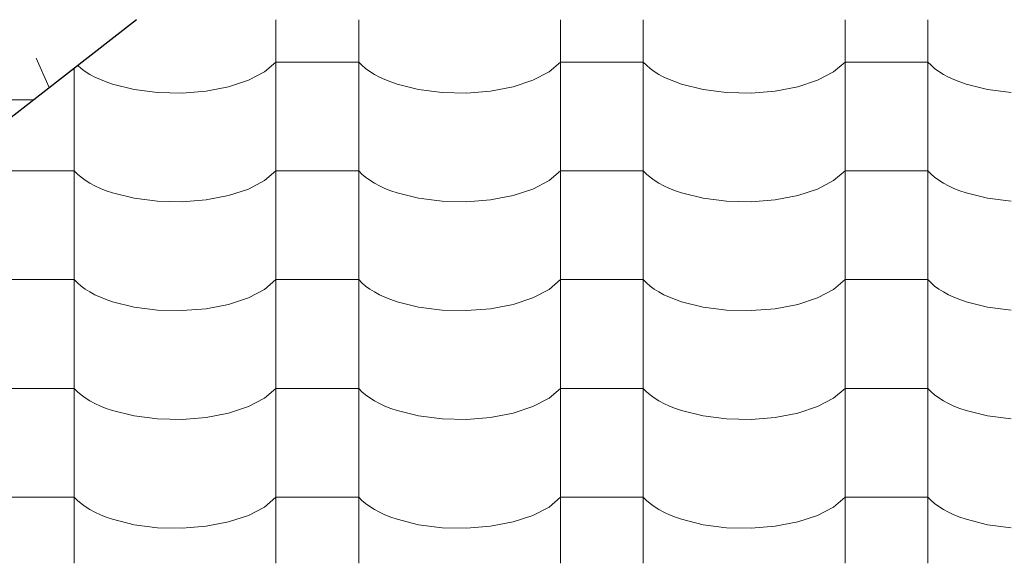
# Model space of a CAD drawing. Header units: millimetres. Extents: x -36478 to 31050, y -14815 to 11827.
# Tile 273 of 656: x -14900 to -14329, y 10113 to 10428. Entities that reach past the tile are written whole.
import ezdxf

# ---------------------------------------------------------------- set-up
doc = ezdxf.new("R2010")
doc.units = ezdxf.units.MM
doc.header["$MEASUREMENT"] = 0
doc.linetypes.add('Wipeout_Contour', pattern=[1000, 0, -1000])
doc.layers.add('Nové_Konstrukce - krov', color=7, linetype='Continuous')
doc.layers.add('Nové_Výplně - Povrchové', color=7, linetype='Continuous')

# ---------------------------------------------------------------- blocks, each defined once
blk = doc.blocks.new('*X13')
at = {"layer": 'Nové_Výplně - Povrchové', "color": 21, "linetype": 'Continuous', "lineweight": 20, "true_color": 0xffaaaa}
for p, q in [((-14868.69, 10428.17), (-14868.69, 10365.3)), ((-14751.72, 10428.17), (-14751.72, 10365.3)), ((-14703.69, 10428.17), (-14703.69, 10365.3)), ((-14586.72, 10428.17), (-14586.72, 10365.3)), ((-14538.69, 10428.17), (-14538.69, 10365.3)), ((-14421.72, 10428.17), (-14421.72, 10365.3)), ((-14373.69, 10428.17), (-14373.69, 10365.3)), ((-14892.71, 10403.64), (-14916.72, 10403.64)), ((-14868.69, 10403.64), (-14892.71, 10403.64)), ((-14868.69, 10403.64), (-14866.86, 10401.75)), ((-14866.86, 10401.75), (-14864.74, 10399.92)), ((-14864.74, 10399.92), (-14862.34, 10398.16)), ((-14862.34, 10398.16), (-14859.65, 10396.49)), ((-14758.39, 10397.95), (-14751.72, 10403.64)), ((-14727.71, 10403.64), (-14751.72, 10403.64)), ((-14703.69, 10403.64), (-14727.71, 10403.64)), ((-14703.69, 10403.64), (-14701.86, 10401.75)), ((-14701.86, 10401.75), (-14699.74, 10399.92)), ((-14699.74, 10399.92), (-14697.34, 10398.16)), ((-14697.34, 10398.16), (-14694.65, 10396.49)), ((-14593.39, 10397.95), (-14586.72, 10403.64)), ((-14562.71, 10403.64), (-14586.72, 10403.64)), ((-14538.69, 10403.64), (-14562.71, 10403.64)), ((-14538.69, 10403.64), (-14536.86, 10401.75)), ((-14536.86, 10401.75), (-14534.74, 10399.92)), ((-14534.74, 10399.92), (-14532.34, 10398.16)), ((-14532.34, 10398.16), (-14529.65, 10396.49)), ((-14428.39, 10397.95), (-14421.72, 10403.64)), ((-14397.71, 10403.64), (-14421.72, 10403.64)), ((-14373.69, 10403.64), (-14397.71, 10403.64)), ((-14373.69, 10403.64), (-14371.86, 10401.75)), ((-14371.86, 10401.75), (-14369.74, 10399.92)), ((-14369.74, 10399.92), (-14367.34, 10398.16)), ((-14367.34, 10398.16), (-14364.65, 10396.49)), ((-14859.65, 10396.49), (-14856.71, 10394.91)), ((-14856.71, 10394.91), (-14853.53, 10393.43)), ((-14853.53, 10393.43), (-14850.12, 10392.06)), ((-14779.18, 10389.29), (-14767.7, 10393.09)), ((-14767.7, 10393.09), (-14758.39, 10397.95)), ((-14694.65, 10396.49), (-14691.71, 10394.91)), ((-14691.71, 10394.91), (-14688.53, 10393.43)), ((-14688.53, 10393.43), (-14685.12, 10392.06)), ((-14614.18, 10389.29), (-14602.7, 10393.09)), ((-14602.7, 10393.09), (-14593.39, 10397.95)), ((-14529.65, 10396.49), (-14526.71, 10394.91)), ((-14526.71, 10394.91), (-14523.53, 10393.43)), ((-14523.53, 10393.43), (-14520.12, 10392.06)), ((-14449.18, 10389.29), (-14437.7, 10393.09)), ((-14437.7, 10393.09), (-14428.39, 10397.95)), ((-14364.65, 10396.49), (-14361.71, 10394.91)), ((-14361.71, 10394.91), (-14358.53, 10393.43)), ((-14358.53, 10393.43), (-14355.12, 10392.06)), ((-14850.12, 10392.06), (-14846.5, 10390.81)), ((-14846.5, 10390.81), (-14834.05, 10387.71)), ((-14834.05, 10387.71), (-14820.39, 10385.95)), ((-14806.21, 10385.63), (-14792.24, 10386.77)), ((-14792.24, 10386.77), (-14779.18, 10389.29)), ((-14685.12, 10392.06), (-14681.5, 10390.81)), ((-14681.5, 10390.81), (-14669.05, 10387.71)), ((-14669.05, 10387.71), (-14655.39, 10385.95)), ((-14641.21, 10385.63), (-14627.24, 10386.77)), ((-14627.24, 10386.77), (-14614.18, 10389.29)), ((-14520.12, 10392.06), (-14516.5, 10390.81)), ((-14516.5, 10390.81), (-14504.05, 10387.71)), ((-14504.05, 10387.71), (-14490.39, 10385.95)), ((-14476.21, 10385.63), (-14462.24, 10386.77)), ((-14462.24, 10386.77), (-14449.18, 10389.29)), ((-14355.12, 10392.06), (-14351.5, 10390.81)), ((-14351.5, 10390.81), (-14339.05, 10387.71)), ((-14339.05, 10387.71), (-14325.39, 10385.95)), ((-14820.39, 10385.95), (-14806.21, 10385.63)), ((-14655.39, 10385.95), (-14641.21, 10385.63)), ((-14490.39, 10385.95), (-14476.21, 10385.63)), ((-14868.69, 10365.07), (-14868.69, 10302.19)), ((-14751.72, 10365.07), (-14751.72, 10302.19)), ((-14703.69, 10365.07), (-14703.69, 10302.19)), ((-14586.72, 10365.07), (-14586.72, 10302.19)), ((-14538.69, 10365.07), (-14538.69, 10302.19)), ((-14421.72, 10365.07), (-14421.72, 10302.19)), ((-14373.69, 10365.07), (-14373.69, 10302.19)), ((-14892.71, 10340.54), (-14916.72, 10340.54)), ((-14868.69, 10340.54), (-14892.71, 10340.54)), ((-14868.69, 10340.54), (-14866.86, 10338.64)), ((-14866.86, 10338.64), (-14864.74, 10336.81)), ((-14864.74, 10336.81), (-14862.34, 10335.06)), ((-14758.39, 10334.85), (-14751.72, 10340.54)), ((-14727.71, 10340.54), (-14751.72, 10340.54)), ((-14703.69, 10340.54), (-14727.71, 10340.54)), ((-14703.69, 10340.54), (-14701.86, 10338.64)), ((-14701.86, 10338.64), (-14699.74, 10336.81)), ((-14699.74, 10336.81), (-14697.34, 10335.06)), ((-14593.39, 10334.85), (-14586.72, 10340.54)), ((-14562.71, 10340.54), (-14586.72, 10340.54)), ((-14538.69, 10340.54), (-14562.71, 10340.54)), ((-14538.69, 10340.54), (-14536.86, 10338.64)), ((-14536.86, 10338.64), (-14534.74, 10336.81)), ((-14534.74, 10336.81), (-14532.34, 10335.06)), ((-14428.39, 10334.85), (-14421.72, 10340.54)), ((-14397.71, 10340.54), (-14421.72, 10340.54)), ((-14373.69, 10340.54), (-14397.71, 10340.54)), ((-14373.69, 10340.54), (-14371.86, 10338.64)), ((-14371.86, 10338.64), (-14369.74, 10336.81)), ((-14369.74, 10336.81), (-14367.34, 10335.06)), ((-14862.34, 10335.06), (-14859.65, 10333.39)), ((-14859.65, 10333.39), (-14856.71, 10331.81)), ((-14856.71, 10331.81), (-14853.53, 10330.33)), ((-14853.53, 10330.33), (-14850.12, 10328.96)), ((-14779.18, 10326.19), (-14767.7, 10329.98)), ((-14767.7, 10329.98), (-14758.39, 10334.85)), ((-14697.34, 10335.06), (-14694.65, 10333.39)), ((-14694.65, 10333.39), (-14691.71, 10331.81)), ((-14691.71, 10331.81), (-14688.53, 10330.33)), ((-14688.53, 10330.33), (-14685.12, 10328.96)), ((-14614.18, 10326.19), (-14602.7, 10329.98)), ((-14602.7, 10329.98), (-14593.39, 10334.85)), ((-14532.34, 10335.06), (-14529.65, 10333.39)), ((-14529.65, 10333.39), (-14526.71, 10331.81)), ((-14526.71, 10331.81), (-14523.53, 10330.33)), ((-14523.53, 10330.33), (-14520.12, 10328.96)), ((-14449.18, 10326.19), (-14437.7, 10329.98)), ((-14437.7, 10329.98), (-14428.39, 10334.85)), ((-14367.34, 10335.06), (-14364.65, 10333.39)), ((-14364.65, 10333.39), (-14361.71, 10331.81)), ((-14361.71, 10331.81), (-14358.53, 10330.33)), ((-14358.53, 10330.33), (-14355.12, 10328.96)), ((-14850.12, 10328.96), (-14846.5, 10327.71)), ((-14846.5, 10327.71), (-14834.05, 10324.6)), ((-14834.05, 10324.6), (-14820.39, 10322.85)), ((-14792.24, 10323.66), (-14779.18, 10326.19)), ((-14685.12, 10328.96), (-14681.5, 10327.71)), ((-14681.5, 10327.71), (-14669.05, 10324.6)), ((-14669.05, 10324.6), (-14655.39, 10322.85)), ((-14627.24, 10323.66), (-14614.18, 10326.19)), ((-14520.12, 10328.96), (-14516.5, 10327.71)), ((-14516.5, 10327.71), (-14504.05, 10324.6)), ((-14504.05, 10324.6), (-14490.39, 10322.85)), ((-14462.24, 10323.66), (-14449.18, 10326.19)), ((-14355.12, 10328.96), (-14351.5, 10327.71)), ((-14351.5, 10327.71), (-14339.05, 10324.6)), ((-14339.05, 10324.6), (-14325.39, 10322.85)), ((-14820.39, 10322.85), (-14806.21, 10322.53)), ((-14806.21, 10322.53), (-14792.24, 10323.66)), ((-14655.39, 10322.85), (-14641.21, 10322.53)), ((-14641.21, 10322.53), (-14627.24, 10323.66)), ((-14490.39, 10322.85), (-14476.21, 10322.53)), ((-14476.21, 10322.53), (-14462.24, 10323.66)), ((-14868.69, 10301.96), (-14868.69, 10239.09)), ((-14751.72, 10301.96), (-14751.72, 10239.09)), ((-14703.69, 10301.96), (-14703.69, 10239.09)), ((-14586.72, 10301.96), (-14586.72, 10239.09)), ((-14538.69, 10301.96), (-14538.69, 10239.09)), ((-14421.72, 10301.96), (-14421.72, 10239.09)), ((-14373.69, 10301.96), (-14373.69, 10239.09)), ((-14892.71, 10277.43), (-14916.72, 10277.43)), ((-14868.69, 10277.43), (-14892.71, 10277.43)), ((-14868.69, 10277.43), (-14866.86, 10275.54)), ((-14866.86, 10275.54), (-14864.74, 10273.71)), ((-14864.74, 10273.71), (-14862.34, 10271.95)), ((-14758.39, 10271.74), (-14751.72, 10277.43)), ((-14727.71, 10277.43), (-14751.72, 10277.43)), ((-14703.69, 10277.43), (-14727.71, 10277.43)), ((-14703.69, 10277.43), (-14701.86, 10275.54)), ((-14701.86, 10275.54), (-14699.74, 10273.71)), ((-14699.74, 10273.71), (-14697.34, 10271.95)), ((-14593.39, 10271.74), (-14586.72, 10277.43)), ((-14562.71, 10277.43), (-14586.72, 10277.43)), ((-14538.69, 10277.43), (-14562.71, 10277.43)), ((-14538.69, 10277.43), (-14536.86, 10275.54)), ((-14536.86, 10275.54), (-14534.74, 10273.71)), ((-14534.74, 10273.71), (-14532.34, 10271.95)), ((-14428.39, 10271.74), (-14421.72, 10277.43)), ((-14397.71, 10277.43), (-14421.72, 10277.43)), ((-14373.69, 10277.43), (-14397.71, 10277.43)), ((-14373.69, 10277.43), (-14371.86, 10275.54)), ((-14371.86, 10275.54), (-14369.74, 10273.71)), ((-14369.74, 10273.71), (-14367.34, 10271.95)), ((-14862.34, 10271.95), (-14859.65, 10270.28)), ((-14859.65, 10270.28), (-14856.71, 10268.7)), ((-14856.71, 10268.7), (-14853.53, 10267.22)), ((-14853.53, 10267.22), (-14850.12, 10265.86)), ((-14779.18, 10263.08), (-14767.7, 10266.88)), ((-14767.7, 10266.88), (-14758.39, 10271.74)), ((-14697.34, 10271.95), (-14694.65, 10270.28)), ((-14694.65, 10270.28), (-14691.71, 10268.7)), ((-14691.71, 10268.7), (-14688.53, 10267.22)), ((-14688.53, 10267.22), (-14685.12, 10265.86)), ((-14614.18, 10263.08), (-14602.7, 10266.88)), ((-14602.7, 10266.88), (-14593.39, 10271.74)), ((-14532.34, 10271.95), (-14529.65, 10270.28)), ((-14529.65, 10270.28), (-14526.71, 10268.7)), ((-14526.71, 10268.7), (-14523.53, 10267.22)), ((-14523.53, 10267.22), (-14520.12, 10265.86)), ((-14449.18, 10263.08), (-14437.7, 10266.88)), ((-14437.7, 10266.88), (-14428.39, 10271.74)), ((-14367.34, 10271.95), (-14364.65, 10270.28)), ((-14364.65, 10270.28), (-14361.71, 10268.7)), ((-14361.71, 10268.7), (-14358.53, 10267.22)), ((-14358.53, 10267.22), (-14355.12, 10265.86)), ((-14850.12, 10265.86), (-14846.5, 10264.6)), ((-14846.5, 10264.6), (-14834.05, 10261.5)), ((-14834.05, 10261.5), (-14820.39, 10259.74)), ((-14792.24, 10260.56), (-14779.18, 10263.08)), ((-14685.12, 10265.86), (-14681.5, 10264.6)), ((-14681.5, 10264.6), (-14669.05, 10261.5)), ((-14669.05, 10261.5), (-14655.39, 10259.74)), ((-14627.24, 10260.56), (-14614.18, 10263.08)), ((-14520.12, 10265.86), (-14516.5, 10264.6)), ((-14516.5, 10264.6), (-14504.05, 10261.5)), ((-14504.05, 10261.5), (-14490.39, 10259.74)), ((-14462.24, 10260.56), (-14449.18, 10263.08)), ((-14355.12, 10265.86), (-14351.5, 10264.6)), ((-14351.5, 10264.6), (-14339.05, 10261.5)), ((-14339.05, 10261.5), (-14325.39, 10259.74)), ((-14820.39, 10259.74), (-14806.21, 10259.42)), ((-14806.21, 10259.42), (-14792.24, 10260.56)), ((-14655.39, 10259.74), (-14641.21, 10259.42)), ((-14641.21, 10259.42), (-14627.24, 10260.56)), ((-14490.39, 10259.74), (-14476.21, 10259.42)), ((-14476.21, 10259.42), (-14462.24, 10260.56)), ((-14868.69, 10238.86), (-14868.69, 10175.98)), ((-14751.72, 10238.86), (-14751.72, 10175.98)), ((-14703.69, 10238.86), (-14703.69, 10175.98)), ((-14586.72, 10238.86), (-14586.72, 10175.98)), ((-14538.69, 10238.86), (-14538.69, 10175.98)), ((-14421.72, 10238.86), (-14421.72, 10175.98)), ((-14373.69, 10238.86), (-14373.69, 10175.98)), ((-14892.71, 10214.33), (-14916.72, 10214.33)), ((-14868.69, 10214.33), (-14892.71, 10214.33)), ((-14868.69, 10214.33), (-14866.86, 10212.43)), ((-14866.86, 10212.43), (-14864.74, 10210.6)), ((-14864.74, 10210.6), (-14862.34, 10208.85)), ((-14758.39, 10208.64), (-14751.72, 10214.33)), ((-14727.71, 10214.33), (-14751.72, 10214.33)), ((-14703.69, 10214.33), (-14727.71, 10214.33)), ((-14703.69, 10214.33), (-14701.86, 10212.43)), ((-14701.86, 10212.43), (-14699.74, 10210.6)), ((-14699.74, 10210.6), (-14697.34, 10208.85)), ((-14593.39, 10208.64), (-14586.72, 10214.33)), ((-14562.71, 10214.33), (-14586.72, 10214.33)), ((-14538.69, 10214.33), (-14562.71, 10214.33)), ((-14538.69, 10214.33), (-14536.86, 10212.43)), ((-14536.86, 10212.43), (-14534.74, 10210.6)), ((-14534.74, 10210.6), (-14532.34, 10208.85)), ((-14428.39, 10208.64), (-14421.72, 10214.33)), ((-14397.71, 10214.33), (-14421.72, 10214.33)), ((-14373.69, 10214.33), (-14397.71, 10214.33)), ((-14373.69, 10214.33), (-14371.86, 10212.43)), ((-14371.86, 10212.43), (-14369.74, 10210.6)), ((-14369.74, 10210.6), (-14367.34, 10208.85)), ((-14862.34, 10208.85), (-14859.65, 10207.18)), ((-14859.65, 10207.18), (-14856.71, 10205.6)), ((-14856.71, 10205.6), (-14853.53, 10204.12)), ((-14853.53, 10204.12), (-14850.12, 10202.75)), ((-14767.7, 10203.77), (-14758.39, 10208.64)), ((-14697.34, 10208.85), (-14694.65, 10207.18)), ((-14694.65, 10207.18), (-14691.71, 10205.6)), ((-14691.71, 10205.6), (-14688.53, 10204.12)), ((-14688.53, 10204.12), (-14685.12, 10202.75)), ((-14602.7, 10203.77), (-14593.39, 10208.64)), ((-14532.34, 10208.85), (-14529.65, 10207.18)), ((-14529.65, 10207.18), (-14526.71, 10205.6)), ((-14526.71, 10205.6), (-14523.53, 10204.12)), ((-14523.53, 10204.12), (-14520.12, 10202.75)), ((-14437.7, 10203.77), (-14428.39, 10208.64)), ((-14367.34, 10208.85), (-14364.65, 10207.18)), ((-14364.65, 10207.18), (-14361.71, 10205.6)), ((-14361.71, 10205.6), (-14358.53, 10204.12)), ((-14358.53, 10204.12), (-14355.12, 10202.75)), ((-14850.12, 10202.75), (-14846.5, 10201.5)), ((-14846.5, 10201.5), (-14834.05, 10198.39)), ((-14834.05, 10198.39), (-14820.39, 10196.64)), ((-14792.24, 10197.45), (-14779.18, 10199.98)), ((-14779.18, 10199.98), (-14767.7, 10203.77)), ((-14685.12, 10202.75), (-14681.5, 10201.5)), ((-14681.5, 10201.5), (-14669.05, 10198.39)), ((-14669.05, 10198.39), (-14655.39, 10196.64)), ((-14627.24, 10197.45), (-14614.18, 10199.98)), ((-14614.18, 10199.98), (-14602.7, 10203.77)), ((-14520.12, 10202.75), (-14516.5, 10201.5)), ((-14516.5, 10201.5), (-14504.05, 10198.39)), ((-14504.05, 10198.39), (-14490.39, 10196.64)), ((-14462.24, 10197.45), (-14449.18, 10199.98)), ((-14449.18, 10199.98), (-14437.7, 10203.77)), ((-14355.12, 10202.75), (-14351.5, 10201.5)), ((-14351.5, 10201.5), (-14339.05, 10198.39)), ((-14339.05, 10198.39), (-14325.39, 10196.64)), ((-14820.39, 10196.64), (-14806.21, 10196.32)), ((-14806.21, 10196.32), (-14792.24, 10197.45)), ((-14655.39, 10196.64), (-14641.21, 10196.32)), ((-14641.21, 10196.32), (-14627.24, 10197.45)), ((-14490.39, 10196.64), (-14476.21, 10196.32)), ((-14476.21, 10196.32), (-14462.24, 10197.45)), ((-14868.69, 10175.75), (-14868.69, 10112.88)), ((-14751.72, 10175.75), (-14751.72, 10112.88)), ((-14703.69, 10175.75), (-14703.69, 10112.88)), ((-14586.72, 10175.75), (-14586.72, 10112.88)), ((-14538.69, 10175.75), (-14538.69, 10112.88)), ((-14421.72, 10175.75), (-14421.72, 10112.88)), ((-14373.69, 10175.75), (-14373.69, 10112.88)), ((-14892.71, 10151.22), (-14916.72, 10151.22)), ((-14868.69, 10151.22), (-14892.71, 10151.22)), ((-14868.69, 10151.22), (-14866.86, 10149.33)), ((-14866.86, 10149.33), (-14864.74, 10147.5)), ((-14864.74, 10147.5), (-14862.34, 10145.74)), ((-14758.39, 10145.53), (-14751.72, 10151.22)), ((-14727.71, 10151.22), (-14751.72, 10151.22)), ((-14703.69, 10151.22), (-14727.71, 10151.22)), ((-14703.69, 10151.22), (-14701.86, 10149.33)), ((-14701.86, 10149.33), (-14699.74, 10147.5)), ((-14699.74, 10147.5), (-14697.34, 10145.74)), ((-14593.39, 10145.53), (-14586.72, 10151.22)), ((-14562.71, 10151.22), (-14586.72, 10151.22)), ((-14538.69, 10151.22), (-14562.71, 10151.22)), ((-14538.69, 10151.22), (-14536.86, 10149.33)), ((-14536.86, 10149.33), (-14534.74, 10147.5)), ((-14534.74, 10147.5), (-14532.34, 10145.74)), ((-14428.39, 10145.53), (-14421.72, 10151.22)), ((-14397.71, 10151.22), (-14421.72, 10151.22)), ((-14373.69, 10151.22), (-14397.71, 10151.22)), ((-14373.69, 10151.22), (-14371.86, 10149.33)), ((-14371.86, 10149.33), (-14369.74, 10147.5)), ((-14369.74, 10147.5), (-14367.34, 10145.74)), ((-14862.34, 10145.74), (-14859.65, 10144.07)), ((-14859.65, 10144.07), (-14856.71, 10142.49)), ((-14856.71, 10142.49), (-14853.53, 10141.02)), ((-14853.53, 10141.02), (-14850.12, 10139.65)), ((-14767.7, 10140.67), (-14758.39, 10145.53)), ((-14697.34, 10145.74), (-14694.65, 10144.07)), ((-14694.65, 10144.07), (-14691.71, 10142.49)), ((-14691.71, 10142.49), (-14688.53, 10141.02)), ((-14688.53, 10141.02), (-14685.12, 10139.65)), ((-14602.7, 10140.67), (-14593.39, 10145.53)), ((-14532.34, 10145.74), (-14529.65, 10144.07)), ((-14529.65, 10144.07), (-14526.71, 10142.49)), ((-14526.71, 10142.49), (-14523.53, 10141.02)), ((-14523.53, 10141.02), (-14520.12, 10139.65)), ((-14437.7, 10140.67), (-14428.39, 10145.53)), ((-14367.34, 10145.74), (-14364.65, 10144.07)), ((-14364.65, 10144.07), (-14361.71, 10142.49)), ((-14361.71, 10142.49), (-14358.53, 10141.02)), ((-14358.53, 10141.02), (-14355.12, 10139.65)), ((-14850.12, 10139.65), (-14846.5, 10138.39)), ((-14846.5, 10138.39), (-14834.05, 10135.29)), ((-14792.24, 10134.35), (-14779.18, 10136.88)), ((-14779.18, 10136.88), (-14767.7, 10140.67)), ((-14685.12, 10139.65), (-14681.5, 10138.39)), ((-14681.5, 10138.39), (-14669.05, 10135.29)), ((-14627.24, 10134.35), (-14614.18, 10136.88)), ((-14614.18, 10136.88), (-14602.7, 10140.67)), ((-14520.12, 10139.65), (-14516.5, 10138.39)), ((-14516.5, 10138.39), (-14504.05, 10135.29)), ((-14462.24, 10134.35), (-14449.18, 10136.88)), ((-14449.18, 10136.88), (-14437.7, 10140.67)), ((-14355.12, 10139.65), (-14351.5, 10138.39)), ((-14351.5, 10138.39), (-14339.05, 10135.29)), ((-14834.05, 10135.29), (-14820.39, 10133.53)), ((-14820.39, 10133.53), (-14806.21, 10133.21)), ((-14806.21, 10133.21), (-14792.24, 10134.35)), ((-14669.05, 10135.29), (-14655.39, 10133.53)), ((-14655.39, 10133.53), (-14641.21, 10133.21)), ((-14641.21, 10133.21), (-14627.24, 10134.35)), ((-14504.05, 10135.29), (-14490.39, 10133.53)), ((-14490.39, 10133.53), (-14476.21, 10133.21)), ((-14476.21, 10133.21), (-14462.24, 10134.35)), ((-14339.05, 10135.29), (-14325.39, 10133.53))]:
    blk.add_line(p, q, dxfattribs=at)
blk = doc.blocks.new('výplň_6_1', base_point=(0, 0))
at = {"layer": 'Nové_Výplně - Povrchové', "color": 21, "linetype": 'Continuous', "lineweight": 20, "true_color": 0xffaaaa}
blk.add_blockref('*X13', (0, 0), dxfattribs=at)
blk = doc.blocks.new('*X693')
at = {"layer": 'Nové_Výplně - Povrchové', "color": 21, "linetype": 'Continuous', "lineweight": 20, "true_color": 0xffaaaa}
for p, q in [((-14890.8, 10405.89), (-14883.25, 10388.78)), ((-14922.49, 10369.25), (-14922.19, 10381.48)), ((-14922.08, 10381.56), (-14914.54, 10364.45)), ((-14901.17, 10381.78), (-14921.8, 10381.78)), ((-14892.25, 10381.78), (-14901.17, 10381.78)), ((-14925.91, 10358.53), (-14922.49, 10369.25)), ((-14931.36, 10351.36), (-14925.91, 10358.53)), ((-14941.23, 10344.61), (-14935.35, 10348.26)), ((-14967.49, 10343.51), (-14965.06, 10342.82)), ((-14965.06, 10342.82), (-14952.35, 10342.12)), ((-14952.35, 10342.12), (-14941.23, 10344.61))]:
    blk.add_line(p, q, dxfattribs=at)
blk = doc.blocks.new('výplň_346_1', base_point=(0, 0))
at = {"color": 254, "linetype": 'Wipeout_Contour', "lineweight": 0, "ltscale": 90847.385118}
blk.add_wipeout([(-14968.8, 10345.23), (-14967.19, 10343.11), (-14959.51, 10329.47), (-14832.55, 10428.22), (-14841.54, 10444.2)], dxfattribs=at).dxf.layer = 'Nové_Výplně - Povrchové'
at = {"layer": 'Nové_Výplně - Povrchové', "color": 21, "linetype": 'Continuous', "lineweight": 20, "true_color": 0xffaaaa}
blk.add_blockref('*X693', (0, 0), dxfattribs=at)
blk = doc.blocks.new('*X695')
at = {"layer": 'Nové_Výplně - Povrchové', "color": 21, "linetype": 'Continuous', "lineweight": 20, "true_color": 0xffaaaa}
for p, q in [((-14938.19, 10392.44), (-14938.19, 10369.04)), ((-14951.89, 10381.78), (-14938.19, 10381.78)), ((-14933.39, 10372.77), (-14938.19, 10381.78))]:
    blk.add_line(p, q, dxfattribs=at)
blk = doc.blocks.new('výplň_347_1', base_point=(0, 0))
at = {"color": 254, "linetype": 'Wipeout_Contour', "lineweight": 0, "ltscale": 72722.988156}
blk.add_wipeout([(-14979.95, 10359.96), (-14968.8, 10345.23), (-14841.54, 10444.2), (-14852.7, 10458.93)], dxfattribs=at).dxf.layer = 'Nové_Výplně - Povrchové'
at = {"layer": 'Nové_Výplně - Povrchové', "color": 21, "linetype": 'Continuous', "lineweight": 20, "true_color": 0xffaaaa}
blk.add_blockref('*X695', (0, 0), dxfattribs=at)
blk = doc.blocks.new('*X699')
at = {"layer": 'Nové_Výplně - Povrchové', "color": 21, "linetype": 'Continuous', "lineweight": 20, "true_color": 0xffaaaa}
for p, q in [((-14951.98, 10447.42), (-14936.2, 10442.78)), ((-14935.7, 10442.63), (-14932.89, 10441.81)), ((-14983.27, 10423.09), (-14964.17, 10417.47)), ((-14989.06, 10405.63), (-14995.44, 10413.62)), ((-14986.29, 10400.27), (-14989.06, 10405.63))]:
    blk.add_line(p, q, dxfattribs=at)
blk = doc.blocks.new('výplň_349_1', base_point=(0, 0))
at = {"color": 254, "linetype": 'Wipeout_Contour', "lineweight": 0, "ltscale": 109457.647813}
blk.add_wipeout([(-15020.17, 10394.39), (-15017.09, 10392.68), (-15015.01, 10391.14), (-15006.42, 10384.62), (-14880.06, 10482.89), (-14895.44, 10491.4)], dxfattribs=at).dxf.layer = 'Nové_Výplně - Povrchové'
at = {"layer": 'Nové_Výplně - Povrchové', "color": 21, "linetype": 'Continuous', "lineweight": 20, "true_color": 0xffaaaa}
blk.add_blockref('*X699', (0, 0), dxfattribs=at)
blk = doc.blocks.new('*X701')
at = {"layer": 'Nové_Výplně - Povrchové', "color": 21, "linetype": 'Continuous', "lineweight": 20, "true_color": 0xffaaaa}
for p, q in [((-14938.19, 10415.56), (-14938.19, 10392.44)), ((-14981.61, 10381.78), (-14962.2, 10381.78)), ((-14962.2, 10381.78), (-14951.89, 10381.78)), ((-14988.79, 10376.2), (-14990.17, 10373.58)), ((-14986.22, 10378.2), (-14986.22, 10366.6)), ((-14990.17, 10373.58), (-14991.32, 10371.73))]:
    blk.add_line(p, q, dxfattribs=at)
blk = doc.blocks.new('výplň_350_1', base_point=(0, 0))
at = {"color": 254, "linetype": 'Wipeout_Contour', "lineweight": 0, "ltscale": 91008.733468}
blk.add_wipeout([(-14992.73, 10373.14), (-14981.04, 10361.4), (-14979.95, 10359.96), (-14852.7, 10458.93), (-14865.67, 10471.96)], dxfattribs=at).dxf.layer = 'Nové_Výplně - Povrchové'
at = {"layer": 'Nové_Výplně - Povrchové', "color": 21, "linetype": 'Continuous', "lineweight": 20, "true_color": 0xffaaaa}
blk.add_blockref('*X701', (0, 0), dxfattribs=at)
blk = doc.blocks.new('*X703')
at = {"layer": 'Nové_Výplně - Povrchové', "color": 21, "linetype": 'Continuous', "lineweight": 20, "true_color": 0xffaaaa}
for p, q in [((-14932.89, 10441.81), (-14915.99, 10432.82)), ((-14964.17, 10417.47), (-14947.28, 10408.48)), ((-14983.5, 10393.19), (-14986.29, 10400.27)), ((-14981.38, 10381.96), (-14983.5, 10393.19))]:
    blk.add_line(p, q, dxfattribs=at)
blk = doc.blocks.new('výplň_351_1', base_point=(0, 0))
at = {"color": 254, "linetype": 'Wipeout_Contour', "lineweight": 0, "ltscale": 91103.142111}
blk.add_wipeout([(-15006.42, 10384.62), (-14997.14, 10377.57), (-14992.73, 10373.14), (-14865.67, 10471.96), (-14880.06, 10482.89)], dxfattribs=at).dxf.layer = 'Nové_Výplně - Povrchové'
at = {"layer": 'Nové_Výplně - Povrchové', "color": 21, "linetype": 'Continuous', "lineweight": 20, "true_color": 0xffaaaa}
blk.add_blockref('*X703', (0, 0), dxfattribs=at)
blk = doc.blocks.new('*X707')
at = {"layer": 'Nové_Výplně - Povrchové', "color": 21, "linetype": 'Continuous', "lineweight": 20, "true_color": 0xffaaaa}
for p, q in [((-14943.37, 10484.62), (-14939.08, 10481.82)), ((-14939.08, 10481.82), (-14933.52, 10481.27)), ((-14968.38, 10465.18), (-14972.25, 10451.14)), ((-14999.66, 10440.84), (-15000.91, 10436.32)), ((-15001.05, 10435.82), (-15003.53, 10426.81))]:
    blk.add_line(p, q, dxfattribs=at)
blk = doc.blocks.new('výplň_353_1', base_point=(0, 0))
at = {"color": 254, "linetype": 'Wipeout_Contour', "lineweight": 0, "ltscale": 273746.615246}
blk.add_wipeout([(-15044.08, 10406.3), (-15037.06, 10403.73), (-15034.81, 10402.48), (-14908.56, 10500.68), (-14907.47, 10510.85), (-14904.08, 10514.88), (-14900.96, 10515.77), (-14897.38, 10514.45), (-14897.34, 10517.93), (-14896.81, 10520.84), (-14899.6, 10518.67), (-14900.81, 10528.21), (-14903.93, 10527.33), (-14907.32, 10523.3), (-14908.55, 10511.71)], dxfattribs=at).dxf.layer = 'Nové_Výplně - Povrchové'
at = {"layer": 'Nové_Výplně - Povrchové', "color": 21, "linetype": 'Continuous', "lineweight": 20, "true_color": 0xffaaaa}
blk.add_blockref('*X707', (0, 0), dxfattribs=at)
blk = doc.blocks.new('*X709')
at = {"layer": 'Nové_Výplně - Povrchové', "color": 21, "linetype": 'Continuous', "lineweight": 20, "true_color": 0xffaaaa}
for p, q in [((-14972.7, 10449.48), (-14951.98, 10447.42)), ((-15008.14, 10421.75), (-15008.28, 10421.81)), ((-14997.42, 10415.37), (-15008.14, 10421.75)), ((-15003.99, 10425.15), (-14983.27, 10423.09)), ((-14995.44, 10413.62), (-14997.42, 10415.37))]:
    blk.add_line(p, q, dxfattribs=at)
blk = doc.blocks.new('výplň_354_1', base_point=(0, 0))
at = {"color": 254, "linetype": 'Wipeout_Contour', "lineweight": 0, "ltscale": 73002.61821}
blk.add_wipeout([(-14911.34, 10497.21), (-15033.83, 10401.94), (-15020.17, 10394.39), (-14895.44, 10491.4)], dxfattribs=at).dxf.layer = 'Nové_Výplně - Povrchové'
at = {"layer": 'Nové_Výplně - Povrchové', "color": 21, "linetype": 'Continuous', "lineweight": 20, "true_color": 0xffaaaa}
blk.add_blockref('*X709', (0, 0), dxfattribs=at)

msp = doc.modelspace()

# ---------------------------------------------------------------- block references
at = {"layer": 'Nové_Výplně - Povrchové', "color": 21, "linetype": 'Continuous', "lineweight": 20, "true_color": 0xffaaaa}
msp.add_blockref('výplň_6_1', (0, 0), dxfattribs=at)

# ---------------------------------------------------------------- next in the draw order: block references
msp.add_blockref('výplň_346_1', (0, 0), dxfattribs=at)

# ---------------------------------------------------------------- next in the draw order: block references
msp.add_blockref('výplň_347_1', (0, 0), dxfattribs=at)

# ---------------------------------------------------------------- next in the draw order: block references
msp.add_blockref('výplň_349_1', (0, 0), dxfattribs=at)

# ---------------------------------------------------------------- next in the draw order: block references
msp.add_blockref('výplň_350_1', (0, 0), dxfattribs=at)

# ---------------------------------------------------------------- next in the draw order: block references
msp.add_blockref('výplň_351_1', (0, 0), dxfattribs=at)

# ---------------------------------------------------------------- next in the draw order: block references
msp.add_blockref('výplň_353_1', (0, 0), dxfattribs=at)

# ---------------------------------------------------------------- next in the draw order: block references
msp.add_blockref('výplň_354_1', (0, 0), dxfattribs=at)

# ---------------------------------------------------------------- next in the draw order: linework, layer by layer
at = {"layer": 'Nové_Konstrukce - krov', "color": 1, "linetype": 'Continuous', "lineweight": 25}
msp.add_line((-14959.51, 10329.47), (-14832.55, 10428.22), dxfattribs=at)

doc.saveas('drawing.dxf')
